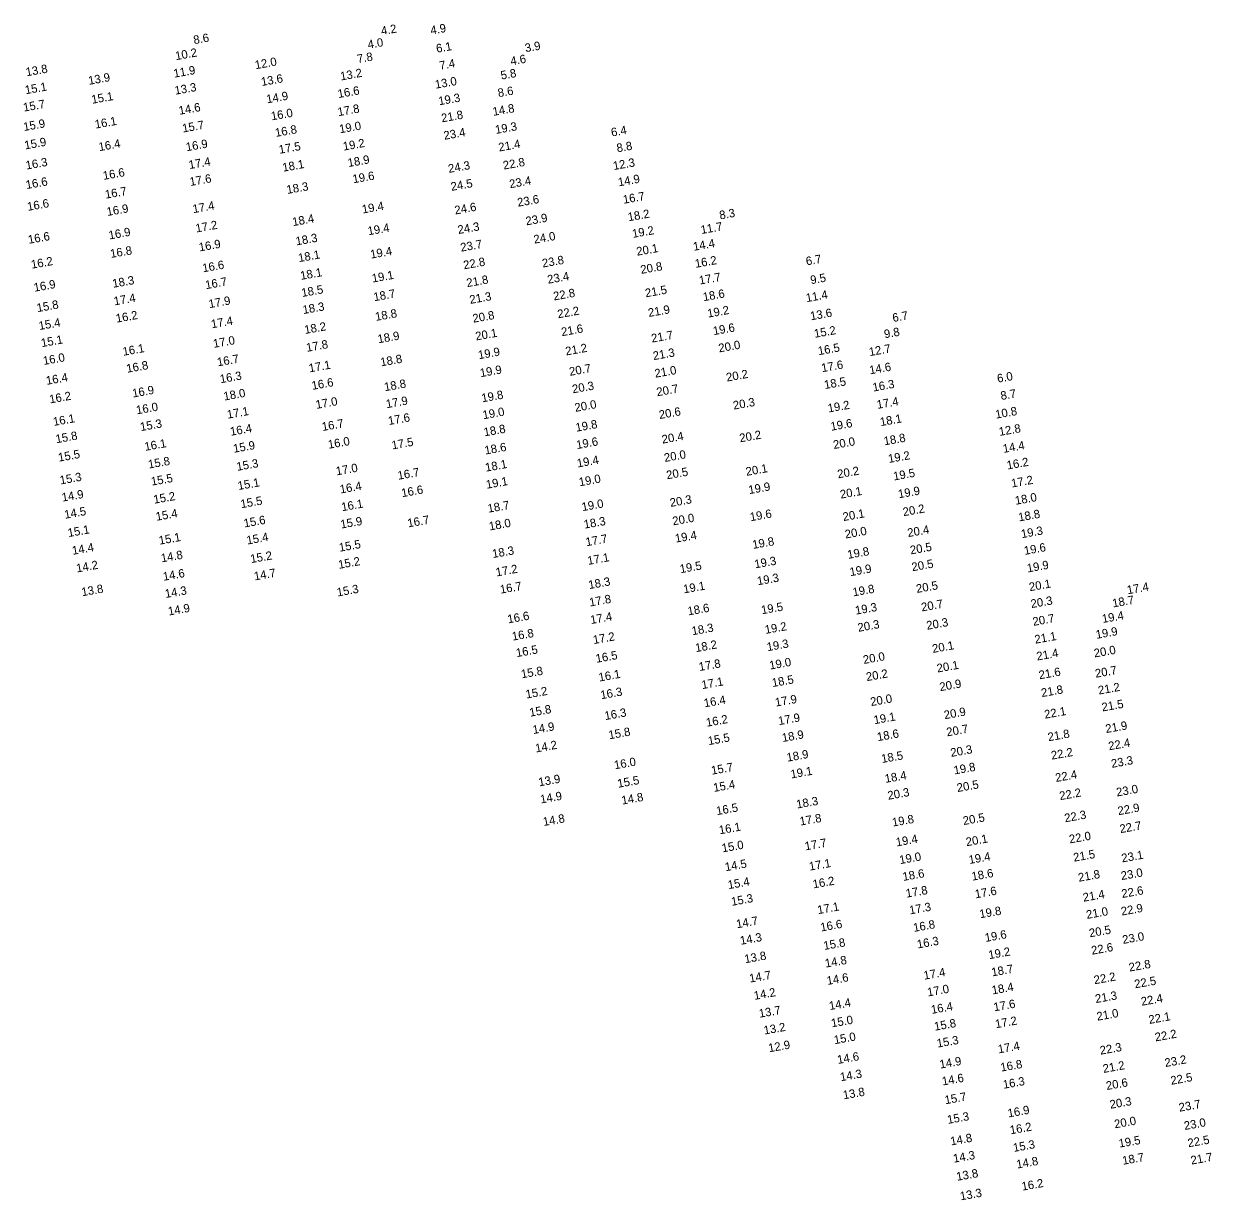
# Model space of a CAD drawing. Extents: x 1023796 to 1112670, y 656573 to 837340.
# Drawn here: x 1035294 to 1035997, y 819889 to 820586 of the extents above; entities that cross this region are included whole.
import ezdxf

# ---------------------------------------------------------------- set-up
doc = ezdxf.new("R2010")
doc.units = 0
doc.layers.add('V-TOPO-SOUN', color=7, linetype='Continuous')

msp = doc.modelspace()

# ---------------------------------------------------------------- texts
at = {"layer": 'V-TOPO-SOUN'}
for s, p in [('4.2', (1035506.11, 820578.87)), ('4.9', (1035535.38, 820579.21)), ('8.6', (1035395.09, 820573.51)), ('4.0', (1035498.21, 820570.78)), ('10.2 ', (1035384.35, 820564.07)), ('6.1', (1035538.77, 820568.46)), ('3.9', (1035591.29, 820568.78)), ('12.0 ', (1035431.49, 820558.7)), ('7.8', (1035492.02, 820562.31)), ('7.4', (1035540.72, 820558.35)), ('4.6', (1035582.72, 820561)), ('13.8 ', (1035295.88, 820554.51)), ('13.9 ', (1035332.88, 820549.46)), ('11.9 ', (1035383.32, 820553.69)), ('13.2 ', (1035482, 820552.03)), ('5.8', (1035576.95, 820552.57)), ('15.1 ', (1035295.41, 820543.89)), ('13.3 ', (1035383.97, 820543.62)), ('13.6 ', (1035435.15, 820548.77)), ('13.0 ', (1035538.07, 820547.17)), ('15.1 ', (1035334.76, 820538.25)), ('14.9 ', (1035438.26, 820538.5)), ('16.6 ', (1035480.5, 820541.64)), ('19.3 ', (1035540.09, 820537.36)), ('8.6', (1035575.25, 820542.15)), ('15.7 ', (1035294.34, 820533.61)), ('14.6 ', (1035386.4, 820531.74)), ('16.0 ', (1035441.01, 820528.42)), ('17.8 ', (1035480.46, 820530.93)), ('14.8 ', (1035572.19, 820531.11)), ('15.9 ', (1035294.42, 820522.12)), ('16.1 ', (1035336.74, 820523.56)), ('15.7 ', (1035388.51, 820521.24)), ('21.8 ', (1035541.79, 820527.27)), ('16.8 ', (1035443.43, 820518.63)), ('19.0 ', (1035481.42, 820520.78)), ('23.4 ', (1035543.21, 820516.92)), ('19.3 ', (1035573.71, 820520.4)), ('6.4', (1035642.29, 820518.86)), ('15.9 ', (1035295.07, 820511.21)), ('16.4 ', (1035338.97, 820510.22)), ('16.9 ', (1035390.63, 820510.16)), ('17.5 ', (1035445.65, 820508.65)), ('19.2 ', (1035483.59, 820510.52)), ('21.4 ', (1035575.67, 820510)), ('8.8', (1035645.58, 820509.56)), ('18.9 ', (1035486.42, 820500.82)), ('16.3 ', (1035295.82, 820499.3)), ('16.6 ', (1035341.52, 820493.21)), ('17.4 ', (1035392.33, 820499.6)), ('18.1 ', (1035447.77, 820498.06)), ('24.3 ', (1035545.89, 820497.35)), ('22.8 ', (1035578.35, 820499.3)), ('12.3 ', (1035643.46, 820499.03)), ('16.6 ', (1035295.87, 820487.78)), ('17.6 ', (1035392.84, 820489.59)), ('19.6 ', (1035489.32, 820491.2)), ('24.5 ', (1035547.42, 820486.7)), ('23.4 ', (1035582.07, 820488.27)), ('14.9 ', (1035646.41, 820489.37)), ('16.7 ', (1035342.77, 820482.07)), ('18.3 ', (1035450.24, 820484.89)), ('16.7 ', (1035649.32, 820479.07)), ('16.6 ', (1035296.71, 820474.87)), ('16.9 ', (1035343.73, 820471.85)), ('17.4 ', (1035394.63, 820473.51)), ('19.4 ', (1035494.89, 820473.29)), ('24.6 ', (1035549.66, 820472.73)), ('23.6 ', (1035586.79, 820477.33)), ('18.4 ', (1035453.63, 820465.86)), ('23.9 ', (1035591.74, 820466.3)), ('18.2 ', (1035652.19, 820468.72)), ('8.3', (1035706.41, 820469.8)), ('16.9 ', (1035344.94, 820457.94)), ('17.2 ', (1035396.36, 820462.06)), ('19.4 ', (1035498.23, 820460.42)), ('24.3 ', (1035551.5, 820461.16)), ('19.2 ', (1035654.78, 820458.87)), ('11.7 ', (1035695.34, 820461.16)), ('16.6 ', (1035297.22, 820455.37)), ('16.9 ', (1035398.31, 820450.85)), ('18.3 ', (1035455.61, 820454.43)), ('23.7 ', (1035553.11, 820450.73)), ('24.0 ', (1035596.45, 820455.46)), ('14.4 ', (1035690.85, 820451.24)), ('16.8 ', (1035345.85, 820447.01)), ('18.1 ', (1035457.12, 820444.54)), ('19.4 ', (1035499.78, 820446.6)), ('20.1 ', (1035657.3, 820448.33)), ('16.2 ', (1035299, 820440.64)), ('16.6 ', (1035400.4, 820438.5)), ('22.8 ', (1035554.86, 820440.29)), ('23.8 ', (1035601.47, 820441.35)), ('20.8 ', (1035659.71, 820437.57)), ('16.2 ', (1035691.94, 820441.17)), ('6.7', (1035757.59, 820442.58)), ('18.1 ', (1035458.36, 820434.02)), ('19.1 ', (1035500.74, 820432.45)), ('21.8 ', (1035556.71, 820429.73)), ('23.4 ', (1035604.57, 820431.74)), ('17.7 ', (1035694.36, 820431.23)), ('9.5', (1035760.23, 820431.46)), ('16.9 ', (1035300.59, 820427.02)), ('18.3 ', (1035347.15, 820429.35)), ('16.7 ', (1035402.12, 820428.53)), ('18.5 ', (1035459.02, 820423.91)), ('21.5 ', (1035662.45, 820423.73)), ('17.4 ', (1035347.96, 820418.93)), ('17.9 ', (1035404.11, 820417.31)), ('18.7 ', (1035501.68, 820421.41)), ('21.3 ', (1035558.54, 820419.82)), ('22.8 ', (1035608.08, 820421.85)), ('18.6 ', (1035696.64, 820421.44)), ('11.4 ', (1035757.59, 820420.86)), ('15.8 ', (1035302.36, 820414.96)), ('16.2 ', (1035349.19, 820408.72)), ('18.3 ', (1035459.72, 820413.81)), ('18.8 ', (1035502.68, 820409.75)), ('20.8 ', (1035560.34, 820408.69)), ('22.2 ', (1035610.57, 820411.29)), ('21.9 ', (1035664.2, 820412.08)), ('19.2 ', (1035699.27, 820411.68)), ('13.6 ', (1035760.17, 820410.1)), ('6.7', (1035808.83, 820409.08)), ('15.4 ', (1035303.52, 820404.35)), ('17.4 ', (1035405.56, 820405.36)), ('18.2 ', (1035460.76, 820402.02)), ('19.6 ', (1035702.62, 820401.34)), ('18.9 ', (1035504.13, 820396.51)), ('20.1 ', (1035561.99, 820398.16)), ('21.6 ', (1035612.8, 820400.72)), ('21.7 ', (1035666.08, 820396.92)), ('15.2 ', (1035762.45, 820399.73)), ('9.8', (1035803.87, 820399.45)), ('15.1 ', (1035304.92, 820394.24)), ('16.1 ', (1035353.19, 820389.11)), ('17.0 ', (1035406.74, 820393.8)), ('17.8 ', (1035461.85, 820391.44)), ('21.2 ', (1035615.24, 820389.28)), ('20.0 ', (1035705.89, 820391.13)), ('16.5 ', (1035764.74, 820389.49)), ('12.7 ', (1035794.94, 820388.92)), ('16.0 ', (1035306.07, 820383.66)), ('16.7 ', (1035409.13, 820382.86)), ('18.8 ', (1035505.74, 820382.85)), ('19.9 ', (1035563.61, 820387.06)), ('21.3 ', (1035667.07, 820386.56)), ('16.8 ', (1035355.44, 820379.05)), ('17.1 ', (1035463.37, 820379.28)), ('19.9 ', (1035564.69, 820376.46)), ('20.7 ', (1035617.52, 820377.24)), ('21.0 ', (1035668.06, 820376.13)), ('20.2 ', (1035710.43, 820373.85)), ('17.6 ', (1035766.76, 820379.39)), ('14.6 ', (1035795.13, 820378.12)), ('16.4 ', (1035307.86, 820371.91)), ('16.3 ', (1035410.76, 820372.87)), ('16.6 ', (1035465.08, 820368.95)), ('18.8 ', (1035508.01, 820368.15)), ('20.3 ', (1035619.28, 820366.92)), ('18.5 ', (1035768.43, 820369.44)), ('16.3 ', (1035797.09, 820367.93)), ('6.0', (1035870.79, 820373.18)), ('16.2 ', (1035309.81, 820360.91)), ('16.9 ', (1035358.9, 820364.41)), ('18.0 ', (1035412.93, 820362.61)), ('19.8 ', (1035565.61, 820361.58)), ('20.7 ', (1035669.19, 820365.16)), ('8.7', (1035872.82, 820362.94)), ('16.0 ', (1035361.22, 820354.47)), ('17.0 ', (1035467.46, 820357.69)), ('17.9 ', (1035509.06, 820358.1)), ('20.0 ', (1035620.74, 820355.92)), ('20.3 ', (1035714.49, 820357.25)), ('19.2 ', (1035770.56, 820355.54)), ('17.4 ', (1035799.55, 820357.68)), ('16.1 ', (1035312.02, 820347.59)), ('17.1 ', (1035414.95, 820351.87)), ('17.6 ', (1035510.34, 820348.13)), ('19.0 ', (1035566.27, 820351.54)), ('20.6 ', (1035670.64, 820351.69)), ('18.1 ', (1035801.46, 820347.49)), ('10.8 ', (1035869.71, 820351.89)), ('15.3 ', (1035363.55, 820344.55)), ('16.4 ', (1035416.83, 820341.78)), ('16.7 ', (1035471.14, 820344.61)), ('18.8 ', (1035566.91, 820341.42)), ('19.8 ', (1035621.28, 820344.17)), ('19.6 ', (1035772.21, 820344.75)), ('12.8 ', (1035871.85, 820341.69)), ('15.8 ', (1035313.53, 820337.36)), ('16.1 ', (1035366.14, 820332.84)), ('15.9 ', (1035418.63, 820331.7)), ('16.0 ', (1035474.73, 820334.09)), ('17.5 ', (1035512.42, 820333.67)), ('19.6 ', (1035621.69, 820333.91)), ('20.4 ', (1035672.34, 820337.12)), ('20.2 ', (1035718.28, 820337.9)), ('20.0 ', (1035773.78, 820333.94)), ('18.8 ', (1035803.67, 820336.11)), ('14.4 ', (1035874.18, 820331.63)), ('15.5 ', (1035315.04, 820326.45)), ('18.6 ', (1035567.42, 820330.65)), ('20.0 ', (1035673.67, 820326.27)), ('19.2 ', (1035806.3, 820325.69)), ('15.8 ', (1035368.29, 820322.36)), ('15.3 ', (1035420.61, 820321)), ('17.0 ', (1035479.42, 820318.33)), ('18.1 ', (1035567.8, 820320.53)), ('19.4 ', (1035622.1, 820323.01)), ('20.1 ', (1035722.02, 820318.05)), ('16.2 ', (1035876.5, 820321.82)), ('15.3 ', (1035316.01, 820312.96)), ('15.5 ', (1035370, 820312.26)), ('16.7 ', (1035515.95, 820315.74)), ('19.1 ', (1035568.26, 820310.41)), ('19.0 ', (1035623.26, 820311.89)), ('20.5 ', (1035675, 820316)), ('20.2 ', (1035776.24, 820316.59)), ('19.5 ', (1035809.3, 820315.31)), ('17.2 ', (1035879.13, 820311.15)), ('15.1 ', (1035421.34, 820309.67)), ('16.4 ', (1035481.75, 820307.6)), ('16.6 ', (1035518.17, 820305.42)), ('19.9 ', (1035723.61, 820307.24)), ('20.1 ', (1035777.83, 820304.57)), ('19.9 ', (1035812.2, 820304.78)), ('14.9 ', (1035317.18, 820302.78)), ('15.2 ', (1035371.46, 820301.55)), ('15.5 ', (1035422.98, 820298.89)), ('16.1 ', (1035482.66, 820297.11)), ('18.7 ', (1035569.23, 820296.24)), ('19.0 ', (1035624.92, 820297.17)), ('20.3 ', (1035677.12, 820299.66)), ('18.0 ', (1035881.38, 820300.93)), ('14.5 ', (1035318.69, 820292.64)), ('15.4 ', (1035372.82, 820291.45)), ('19.6 ', (1035724.48, 820291.2)), ('20.1 ', (1035779.44, 820291.31)), ('20.2 ', (1035814.98, 820294.18)), ('18.8 ', (1035883.33, 820291.08)), ('15.6 ', (1035424.86, 820287.51)), ('15.9 ', (1035482.11, 820286.84)), ('16.7 ', (1035521.79, 820287.56)), ('18.0 ', (1035570.03, 820285.72)), ('18.3 ', (1035626.15, 820286.81)), ('20.0 ', (1035678.63, 820288.76)), ('15.1 ', (1035320.72, 820281.83)), ('15.1 ', (1035374.63, 820277.33)), ('15.4 ', (1035426.56, 820277.4)), ('17.7 ', (1035627.25, 820276.4)), ('19.4 ', (1035680.15, 820278.52)), ('20.0 ', (1035780.69, 820280.97)), ('20.4 ', (1035817.69, 820281.82)), ('19.3 ', (1035884.96, 820281.16)), ('14.4 ', (1035323.28, 820271.31)), ('15.5 ', (1035481.24, 820273.14)), ('18.3 ', (1035571.95, 820269.42)), ('19.8 ', (1035725.92, 820274.81)), ('19.8 ', (1035782.17, 820268.93)), ('20.5 ', (1035819.25, 820271.56)), ('19.6 ', (1035886.7, 820271.28)), ('14.2 ', (1035325.74, 820260.86)), ('14.8 ', (1035375.89, 820266.85)), ('15.2 ', (1035428.82, 820266.43)), ('15.2 ', (1035480.84, 820263.02)), ('17.1 ', (1035628.31, 820265.35)), ('19.3 ', (1035727.14, 820263.31)), ('20.5 ', (1035820.19, 820261.6)), ('19.9 ', (1035888.43, 820260.88)), ('14.6 ', (1035377.04, 820255.97)), ('14.7 ', (1035430.96, 820256.16)), ('17.2 ', (1035574.05, 820258.51)), ('19.5 ', (1035682.97, 820260.46)), ('19.9 ', (1035783.51, 820258.7)), ('16.7 ', (1035576.54, 820248.32)), ('18.3 ', (1035628.9, 820251.05)), ('19.1 ', (1035685.02, 820248.51)), ('19.3 ', (1035728.73, 820253.3)), ('20.5 ', (1035822.85, 820248.75)), ('20.1 ', (1035889.69, 820249.78)), ('17.4 ', (1035947.65, 820247.98)), ('13.8 ', (1035328.84, 820246.79)), ('14.3 ', (1035378.24, 820245.77)), ('15.3 ', (1035479.97, 820246.65)), ('17.8 ', (1035629.4, 820240.72)), ('19.8 ', (1035785.25, 820246.72)), ('20.3 ', (1035890.68, 820239.79)), ('18.7 ', (1035938.98, 820240.17)), ('14.9 ', (1035380.09, 820235.38)), ('18.6 ', (1035687.57, 820235.47)), ('19.5 ', (1035731.16, 820236.14)), ('19.3 ', (1035786.78, 820235.91)), ('20.7 ', (1035825.85, 820237.82)), ('16.6 ', (1035580.99, 820230.75)), ('17.4 ', (1035630.01, 820230.35)), ('20.3 ', (1035788.25, 820225.74)), ('20.3 ', (1035828.92, 820226.95)), ('20.7 ', (1035891.83, 820229.26)), ('19.4 ', (1035932.87, 820230.98)), ('16.8 ', (1035583.63, 820220.52)), ('18.3 ', (1035690.02, 820223.73)), ('19.2 ', (1035733.31, 820224.51)), ('19.9 ', (1035929.17, 820221.59)), ('17.2 ', (1035631.6, 820218.51)), ('18.2 ', (1035692.11, 820213.75)), ('19.3 ', (1035734.46, 820214.29)), ('20.1 ', (1035832.37, 820213.26)), ('21.1 ', (1035892.97, 820218.72)), ('16.5 ', (1035586.02, 820210.8)), ('16.5 ', (1035633.2, 820207.42)), ('20.0 ', (1035791.43, 820206.72)), ('21.4 ', (1035894.11, 820208.76)), ('20.0 ', (1035928.06, 820210.58)), ('15.8 ', (1035589.02, 820198.22)), ('17.8 ', (1035694.22, 820202.54)), ('19.0 ', (1035735.98, 820203.4)), ('20.1 ', (1035835.09, 820201.66)), ('21.6 ', (1035895.47, 820197.66)), ('20.7 ', (1035928.76, 820198.58)), ('16.1 ', (1035634.92, 820196.32)), ('17.1 ', (1035695.85, 820191.85)), ('18.5 ', (1035737.5, 820193.08)), ('20.2 ', (1035793.21, 820196.58)), ('20.9 ', (1035836.71, 820190.64)), ('15.2 ', (1035591.74, 820186.24)), ('16.3 ', (1035636.01, 820185.85)), ('21.8 ', (1035896.87, 820187.13)), ('21.2 ', (1035930.57, 820188.61)), ('16.4 ', (1035697.22, 820181.06)), ('17.9 ', (1035739.36, 820181.5)), ('20.0 ', (1035795.75, 820181.79)), ('21.5 ', (1035932.7, 820178.61)), ('15.8 ', (1035593.97, 820175.51)), ('16.3 ', (1035638.43, 820173.52)), ('16.2 ', (1035698.51, 820169.58)), ('17.9 ', (1035741.21, 820170.53)), ('19.1 ', (1035797.73, 820171.08)), ('20.9 ', (1035839.32, 820174.03)), ('22.1 ', (1035898.7, 820174.33)), ('14.9 ', (1035595.85, 820165.26)), ('20.7 ', (1035840.79, 820163.89)), ('21.9 ', (1035934.92, 820165.85)), ('15.8 ', (1035640.8, 820162.16)), ('15.5 ', (1035699.62, 820158.71)), ('18.9 ', (1035743.44, 820160.54)), ('18.6 ', (1035799.73, 820161.06)), ('21.8 ', (1035900.77, 820160.99)), ('22.4 ', (1035936.64, 820155.64)), ('14.2 ', (1035597.43, 820154.35)), ('18.9 ', (1035746.2, 820148.89)), ('20.3 ', (1035843.2, 820151.71)), ('22.2 ', (1035902.72, 820150.09)), ('16.0 ', (1035644.1, 820144.39)), ('18.5 ', (1035802.23, 820148.12)), ('23.3 ', (1035938.29, 820145.24)), ('15.7 ', (1035701.57, 820141.2)), ('19.1 ', (1035748.54, 820138.96)), ('18.4 ', (1035804.3, 820136.35)), ('19.8 ', (1035845.07, 820141.31)), ('22.4 ', (1035905.22, 820136.88)), ('13.9 ', (1035599.33, 820134.29)), ('15.5 ', (1035646.07, 820133.46)), ('15.4 ', (1035702.81, 820131)), ('20.5 ', (1035846.97, 820130.94)), ('23.0 ', (1035941.3, 820128.29)), ('14.9 ', (1035600.35, 820124.17)), ('14.8 ', (1035648.49, 820123.5)), ('18.3 ', (1035751.96, 820121.16)), ('20.3 ', (1035805.95, 820126.35)), ('22.2 ', (1035907.64, 820126.13)), ('16.5 ', (1035704.53, 820117.27)), ('22.9 ', (1035942.16, 820117.23)), ('14.8 ', (1035601.98, 820110.84)), ('17.8 ', (1035753.92, 820111.07)), ('19.8 ', (1035808.63, 820110.48)), ('20.5 ', (1035850.56, 820111.41)), ('22.3 ', (1035910.61, 820113.04)), ('22.7 ', (1035943.33, 820106.61)), ('16.1 ', (1035706.15, 820105.91)), ('22.0 ', (1035913.4, 820100.53)), ('15.0 ', (1035707.84, 820095.24)), ('17.7 ', (1035756.94, 820096.4)), ('19.4 ', (1035810.86, 820098.74)), ('20.1 ', (1035852.31, 820098.88)), ('19.0 ', (1035812.92, 820088.28)), ('19.4 ', (1035853.95, 820088.35)), ('21.5 ', (1035915.89, 820089.72)), ('23.1 ', (1035944.41, 820089.29)), ('14.5 ', (1035709.68, 820084.07)), ('17.1 ', (1035759.47, 820084.4)), ('18.6 ', (1035814.83, 820078.33)), ('18.6 ', (1035855.67, 820078.48)), ('23.0 ', (1035944.05, 820078.84)), ('15.4 ', (1035711.4, 820073.48)), ('16.2 ', (1035761.64, 820073.91)), ('21.8 ', (1035918.76, 820077.83)), ('17.8 ', (1035816.72, 820068.42)), ('17.6 ', (1035857.63, 820068.01)), ('21.4 ', (1035921.55, 820066.03)), ('22.6 ', (1035944.43, 820068.23)), ('15.3 ', (1035713.39, 820063.59)), ('17.1 ', (1035764.42, 820058.67)), ('17.3 ', (1035818.77, 820058.52)), ('22.9 ', (1035944.12, 820057.83)), ('14.7 ', (1035716.38, 820050.31)), ('19.8 ', (1035860.33, 820056.22)), ('21.0 ', (1035923.53, 820055.84)), ('16.6 ', (1035766.2, 820048.38)), ('16.8 ', (1035821.13, 820048.16)), ('20.5 ', (1035925.22, 820044.97)), ('14.3 ', (1035718.64, 820040.52)), ('15.8 ', (1035768.02, 820037.47)), ('16.3 ', (1035823.37, 820038.35)), ('19.6 ', (1035863.53, 820042.23)), ('23.0 ', (1035944.92, 820041.04)), ('13.8 ', (1035721.23, 820029.61)), ('19.2 ', (1035865.64, 820032.02)), ('22.6 ', (1035926.52, 820034.65)), ('14.8 ', (1035768.9, 820027.04)), ('18.7 ', (1035867.43, 820021.82)), ('22.8 ', (1035948.76, 820024.69)), ('14.7 ', (1035724.09, 820018.16)), ('14.6 ', (1035769.93, 820016.76)), ('17.4 ', (1035827.27, 820019.88)), ('22.2 ', (1035928.04, 820017.19)), ('14.2 ', (1035726.79, 820007.95)), ('17.0 ', (1035829.42, 820009.97)), ('18.4 ', (1035867.65, 820011.16)), ('22.5 ', (1035952.03, 820014.78)), ('14.4 ', (1035771.32, 820001.91)), ('17.6 ', (1035868.67, 820001.15)), ('21.3 ', (1035928.83, 820006.05)), ('22.4 ', (1035955.94, 820004.45)), ('13.7 ', (1035729.8, 819997.37)), ('16.4 ', (1035831.68, 819999.63)), ('21.0 ', (1035929.69, 819995.6)), ('13.2 ', (1035732.63, 819987.4)), ('15.0 ', (1035772.56, 819991.67)), ('15.8 ', (1035833.55, 819989.68)), ('17.2 ', (1035869.64, 819991.14)), ('22.1 ', (1035960.46, 819993.68)), ('15.0 ', (1035774.2, 819981.72)), ('22.2 ', (1035964.16, 819983.36)), ('12.9 ', (1035735.37, 819976.92)), ('15.3 ', (1035835.1, 819979.69)), ('17.4 ', (1035871.27, 819976.27)), ('22.3 ', (1035931.62, 819975.5)), ('14.6 ', (1035776.17, 819970.02)), ('14.9 ', (1035836.73, 819967.26)), ('23.2 ', (1035969.95, 819968.2)), ('14.3 ', (1035777.86, 819959.77)), ('16.8 ', (1035872.77, 819965.47)), ('21.2 ', (1035933.38, 819964.7)), ('14.6 ', (1035838.17, 819957.28)), ('16.3 ', (1035874.22, 819955.32)), ('20.6 ', (1035935.25, 819954.59)), ('22.5 ', (1035973.46, 819957.67)), ('13.8 ', (1035779.54, 819949.07)), ('15.7 ', (1035839.75, 819946.16)), ('16.9 ', (1035877.04, 819938.35)), ('20.3 ', (1035937.46, 819943.47)), ('23.7 ', (1035978.34, 819941.75)), ('15.3 ', (1035841.27, 819934.53)), ('20.0 ', (1035940.11, 819931.92)), ('23.0 ', (1035981.4, 819930.94)), ('16.2 ', (1035878.34, 819928.37)), ('14.8 ', (1035843.11, 819921.81)), ('15.3 ', (1035880.24, 819917.95)), ('19.5 ', (1035942.73, 819920.48)), ('22.5 ', (1035983.58, 819920.7)), ('14.3 ', (1035844.77, 819911.56)), ('18.7 ', (1035944.89, 819910.34)), ('21.7 ', (1035985.39, 819910.46)), ('14.8 ', (1035882.19, 819908.1)), ('13.8 ', (1035846.66, 819900.86)), ('13.3 ', (1035848.83, 819889.28)), ('16.2 ', (1035885.28, 819895.02))]:
    msp.add_text(s, height=5, rotation=10, dxfattribs=at).set_placement(p)

doc.saveas('drawing.dxf')
